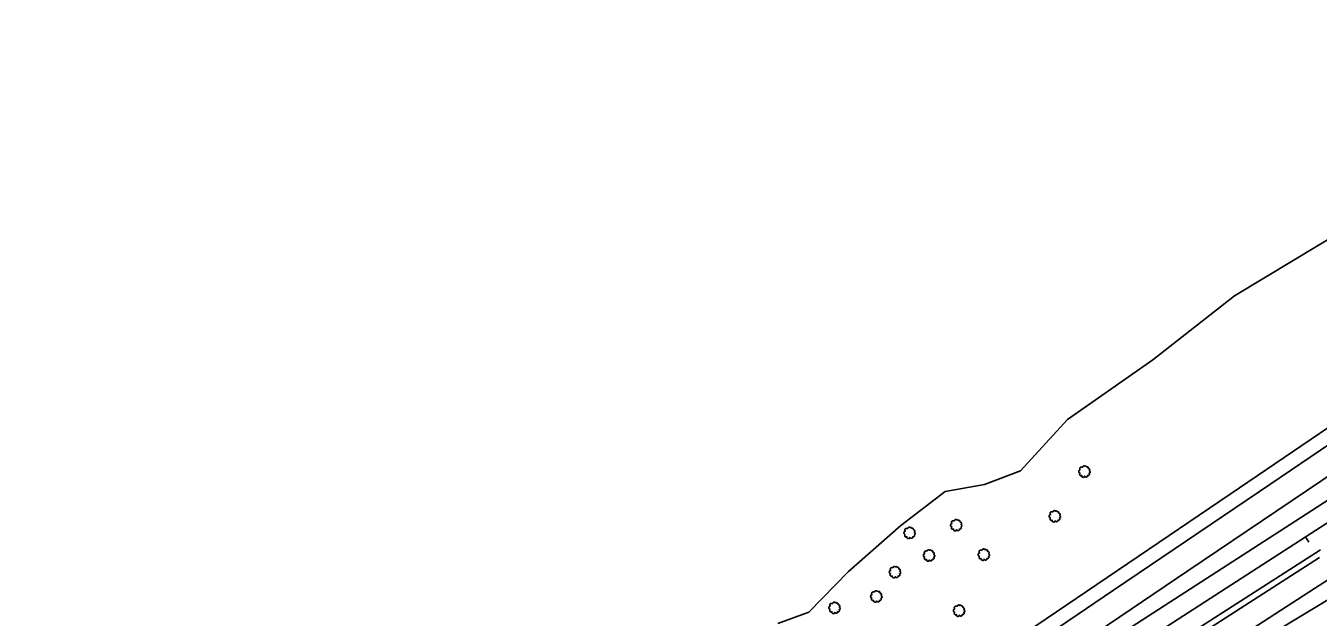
# Model space of a CAD drawing. Extents: x 1901471 to 1963503, y 756461 to 799997.
# Drawn here: x 1917064 to 1917871, y 765722 to 766090 of the extents above; entities that cross this region are included whole.
import ezdxf

# ---------------------------------------------------------------- set-up
doc = ezdxf.new("R2010")
doc.units = 0
for name, color, linetype in [('RD_EX_H2O', 7, 'Continuous'), ('RD_EX_Road', 7, 'Continuous'), ('RD_EX_VEG', 7, 'Continuous'), ('RD_HC_Cl', 7, 'Continuous'), ('RD_HC_Data_Tic', 7, 'Continuous')]:
    doc.layers.add(name, color=color, linetype=linetype)

# ---------------------------------------------------------------- blocks, each defined once
blk = doc.blocks.new('T2')
at = {"layer": 'RD_EX_VEG'}
for points in [[(0.05233333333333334, 7.213166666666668), (-0.24750000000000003, 7.238166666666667), (-0.5723333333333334, 7.138166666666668), (-0.8222500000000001, 7.038250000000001), (-1.0471666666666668, 6.963250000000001), (-1.2720833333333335, 6.863250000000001), (-1.5719166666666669, 6.688416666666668), (-1.7968333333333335, 6.488416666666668), (-1.9218333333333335, 6.2385833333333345), (-1.9718333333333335, 6.013666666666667), (-2.0217500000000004, 5.738833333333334), (-2.0217500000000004, 5.563833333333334), (-2.146666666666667, 5.538833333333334), (-2.296666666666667, 5.563833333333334), (-2.5465000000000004, 5.638833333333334), (-2.796416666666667, 5.638833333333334), (-3.0463333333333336, 5.638833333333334), (-3.3961666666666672, 5.613833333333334), (-3.7460000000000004, 5.613833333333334), (-4.020833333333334, 5.563833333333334), (-4.345750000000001, 5.513916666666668), (-4.720583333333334, 5.389000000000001), (-5.0704166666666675, 5.264000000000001), (-5.37025, 5.014083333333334), (-5.620166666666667, 4.539333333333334), (-5.745166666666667, 4.189500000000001), (-5.895083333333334, 3.9395833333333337), (-5.745166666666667, 3.489833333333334), (-5.570166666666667, 3.139916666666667), (-5.545250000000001, 2.9400000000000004), (-5.470250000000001, 2.5152500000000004), (-5.37025, 2.2903333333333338), (-5.245333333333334, 2.0903333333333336), (-5.320250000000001, 2.065416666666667), (-5.695166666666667, 2.015416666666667), (-5.995000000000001, 1.9155000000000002), (-6.419833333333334, 1.6905833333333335), (-6.644750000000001, 1.465666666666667), (-6.744750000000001, 1.1407500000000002), (-6.769666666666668, 0.7909166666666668), (-6.869583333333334, 0.5910833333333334), (-6.944583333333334, 0.3161666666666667), (-6.969583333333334, 0.2411666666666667), (-7.019583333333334, -0.08366666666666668), (-6.9195833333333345, -0.5335000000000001), (-6.894583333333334, -0.8833333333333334), (-6.769666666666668, -1.1082500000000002), (-6.619750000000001, -1.2830833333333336), (-6.444833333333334, -1.5330000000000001), (-6.045000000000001, -1.7579166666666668), (-5.7201666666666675, -1.8579166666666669), (-5.520250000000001, -1.8828333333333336), (-5.695166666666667, -2.382666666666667), (-5.745166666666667, -2.7325000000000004), (-5.870083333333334, -3.132333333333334), (-5.870083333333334, -3.2072500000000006), (-5.920000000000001, -3.682083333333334), (-5.770166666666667, -4.007000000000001), (-5.695166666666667, -4.38175), (-5.520250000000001, -4.606666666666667), (-5.245333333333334, -4.906583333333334), (-4.9205000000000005, -5.131416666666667), (-4.420666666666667, -5.256416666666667), (-4.020833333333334, -5.231416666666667), (-3.4460833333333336, -5.056500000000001), (-3.1962500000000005, -4.9815000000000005), (-3.2212500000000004, -5.156416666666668), (-3.1962500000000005, -5.531333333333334), (-3.1962500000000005, -5.956083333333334), (-3.0463333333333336, -6.280916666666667), (-2.946333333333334, -6.555833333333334), (-2.796416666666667, -6.805750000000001), (-2.4715000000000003, -7.030583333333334), (-2.07175, -7.1055833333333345), (-1.6469166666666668, -7.2555000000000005), (-1.1970833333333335, -7.330500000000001), (-0.6973333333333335, -7.355500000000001), (-0.09758333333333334, -7.205583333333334), (0.17725000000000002, -7.080583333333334), (0.27725000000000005, -6.905666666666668), (0.47716666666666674, -6.530833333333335), (0.4271666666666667, -6.3059166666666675), (0.4521666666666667, -5.706166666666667), (0.5520833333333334, -5.881166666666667), (0.7270833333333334, -6.231000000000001), (1.2268333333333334, -6.530833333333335), (1.626666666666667, -6.705750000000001), (2.101416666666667, -6.8557500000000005), (2.4013333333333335, -6.930666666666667), (2.8760833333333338, -6.8557500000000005), (3.2510000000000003, -6.780750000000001), (3.6257500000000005, -6.655750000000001), (3.9256666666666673, -6.380916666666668), (4.100583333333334, -6.106000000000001), (4.1505833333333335, -5.831166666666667), (4.2255, -5.456333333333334), (4.275500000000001, -5.281416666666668)], [(4.275500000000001, -5.281416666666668), (4.200583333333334, -5.106416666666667), (4.1505833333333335, -4.856583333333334), (4.2255, -4.881583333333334), (4.4004166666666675, -4.931583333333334), (4.675333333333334, -5.056500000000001), (4.900250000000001, -5.131416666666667), (5.225083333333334, -5.106416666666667), (5.500000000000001, -5.006500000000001), (5.949750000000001, -4.731583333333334), (6.224666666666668, -4.256833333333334), (6.499500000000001, -3.8570000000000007), (6.5745000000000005, -3.5321666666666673), (6.524500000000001, -3.3072500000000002), (6.499500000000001, -2.8075000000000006), (6.299583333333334, -2.5575833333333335), (6.249583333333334, -2.432666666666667), (6.1496666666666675, -2.0328333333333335), (6.224666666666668, -1.9828333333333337), (6.499500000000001, -1.9328333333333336), (6.874333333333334, -1.8079166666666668), (7.149250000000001, -1.6830000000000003), (7.374166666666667, -1.5080000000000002), (7.449083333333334, -1.2830833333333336), (7.424166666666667, -0.8833333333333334), (7.4740833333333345, -0.48350000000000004), (7.399166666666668, -0.3335), (7.299166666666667, -0.1836666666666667), (7.224166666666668, 0.016333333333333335), (7.074250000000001, 0.16616666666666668), (6.974333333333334, 0.3161666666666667), (6.874333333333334, 0.41608333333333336), (6.749416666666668, 0.5660833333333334), (6.5745000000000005, 0.6910000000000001), (6.424583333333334, 0.7410000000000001), (6.374583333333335, 0.8909166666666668), (6.524500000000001, 1.0908333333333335), (6.5745000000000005, 1.1907500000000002), (6.599416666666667, 1.4156666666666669), (6.824416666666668, 1.7655000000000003), (6.874333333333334, 2.1653333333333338), (6.824416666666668, 2.590166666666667), (6.774416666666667, 2.8650833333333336), (6.624416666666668, 3.139916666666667), (6.424583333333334, 3.3898333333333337), (6.299583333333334, 3.5647500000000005), (6.124666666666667, 3.689666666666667), (5.799833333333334, 3.814666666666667), (5.549916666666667, 3.864583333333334), (5.200083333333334, 3.864583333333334), (5.000166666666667, 3.9145833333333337), (5.025166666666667, 3.964583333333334), (5.025166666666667, 4.1145000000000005), (5.025166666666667, 4.389416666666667), (4.950166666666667, 4.839166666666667), (4.800250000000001, 5.339), (4.800250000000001, 5.364000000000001), (4.7002500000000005, 5.613833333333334), (4.475416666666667, 5.813750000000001), (4.3005, 5.913666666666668), (4.100583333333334, 6.038666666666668), (3.850666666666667, 6.063666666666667), (3.5508333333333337, 6.063666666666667), (3.2759166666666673, 6.013666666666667), (3.0760000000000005, 5.913666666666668), (2.9010833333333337, 5.788750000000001), (2.8260833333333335, 5.938666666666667), (2.726166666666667, 6.2385833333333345), (2.676166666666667, 6.3885000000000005), (2.52625, 6.563416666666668), (2.301416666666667, 6.7633333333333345), (1.8515000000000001, 6.888250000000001), (1.2268333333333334, 6.813333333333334), (0.9269166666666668, 6.613416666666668), (0.7770000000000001, 6.438500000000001), (0.7270833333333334, 6.563416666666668), (0.5270833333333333, 6.7633333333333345), (0.4271666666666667, 6.938250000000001), (0.25225000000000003, 7.063250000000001), (0.10233333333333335, 7.163166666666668), (0.0023333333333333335, 7.213166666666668)]]:
    blk.add_spline(points, degree=3, dxfattribs=at)

msp = doc.modelspace()

# ---------------------------------------------------------------- linework, layer by layer
at = {"layer": 'RD_EX_H2O'}
msp.add_lwpolyline([(1917276.0500000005, 765342.31), (1917318.0900000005, 765368.7100000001), (1917446.2700000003, 765453.4000000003), (1917659.4700000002, 765591.4200000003), (1917826.8400000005, 765702.1900000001), (1917909.8300000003, 765752.2700000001)], dxfattribs=at)
at = {"layer": 'RD_EX_Road'}
for points in [[(1917927.8700000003, 765874.3600000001), (1917815.7200000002, 765798.1900000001), (1917496.4700000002, 765582.08), (1917281.5800000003, 765436.3900000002), (1917177.8300000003, 765367.4000000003), (1917104.0200000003, 765316.8600000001), (1917016.2600000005, 765258.32), (1916800.1500000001, 765109.6600000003), (1916769.4400000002, 765089.0100000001), (1916762.0500000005, 765081.2600000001), (1916688.0500000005, 765032.9100000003), (1916621.2500000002, 764988.7200000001), (1916539.3200000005, 764934.56), (1916453.6900000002, 764877.4400000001), (1916368.2500000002, 764820.5100000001), (1916289.8200000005, 764767.2700000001), (1916190.5400000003, 764700.3800000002), (1916051.4000000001, 764607.0000000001)], [(1917900.4000000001, 765825.2600000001), (1917789.2700000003, 765750.31), (1917696.7900000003, 765687.8800000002), (1917609.0400000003, 765628.2100000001), (1917612.9300000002, 765624.1100000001), (1917675.8800000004, 765664.81), (1917774.5000000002, 765728.6800000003), (1917863.0800000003, 765785.7900000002), (1917979.9500000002, 765861.1400000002)], [(1917885.0200000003, 765834.3800000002), (1917833.9700000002, 765799.9300000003), (1917742.9300000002, 765738.32), (1917651.6800000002, 765676.5000000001), (1917566.1800000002, 765618.3700000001), (1917494.2100000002, 765569.4700000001), (1917423.4700000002, 765521.1800000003), (1917314.1900000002, 765447.4700000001), (1917247.9600000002, 765402.8700000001), (1917145.2300000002, 765334.4900000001), (1917055.2200000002, 765272.8700000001), (1916955.5700000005, 765204.7000000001), (1916864.3300000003, 765142.4700000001), (1916799.9400000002, 765098.8700000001), (1916758.0600000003, 765070.1600000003), (1916695.9000000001, 765028.1200000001), (1916632.1100000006, 764985.7200000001), (1916578.1900000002, 764949.7800000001), (1916513.64, 764907.1200000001), (1916455.1700000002, 764867.8900000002), (1916385.0500000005, 764820.9300000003), (1916323.7900000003, 764779.9200000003), (1916263.2900000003, 764739.2900000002), (1916172.1600000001, 764677.9100000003)], [(1916110.9000000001, 764608.9300000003), (1916192.9200000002, 764663.8600000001), (1916281.0100000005, 764723.4700000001), (1916411.8800000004, 764810.6800000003), (1916531.8700000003, 764891.05), (1916608.8200000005, 764942.31), (1916713.1200000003, 765011.5400000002), (1916799.9400000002, 765067.9900000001), (1916886.4700000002, 765125.55), (1916964.39, 765176.0900000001), (1917049.2700000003, 765231.1500000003), (1917118.3700000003, 765276.1500000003), (1917204.2800000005, 765331.82), (1917277.4800000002, 765379.2900000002), (1917360.1200000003, 765432.9100000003), (1917439.6700000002, 765484.07), (1917498.3100000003, 765522.5100000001), (1917549.5700000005, 765555.5200000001), (1917628.5100000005, 765606.07), (1917717.5000000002, 765663.58), (1917792.14, 765712.07), (1917872.1000000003, 765763.4400000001)], [(1916154.7400000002, 764633.3900000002), (1916196.0800000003, 764661.6300000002), (1916324.7000000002, 764748.6400000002), (1916419.0000000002, 764811.4700000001), (1916491.3400000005, 764859.1700000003), (1916561.0900000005, 764905.7700000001), (1916649.1200000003, 764964.5400000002), (1916736.9600000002, 765022.7700000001), (1916796.3800000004, 765061.4300000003), (1916851.0000000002, 765097.6700000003), (1916904.9200000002, 765132.6300000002), (1916961.9200000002, 765170.7600000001), (1917044.7600000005, 765223.9700000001), (1917125.3400000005, 765276.3600000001), (1917220.0700000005, 765337.56), (1917301.4700000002, 765390.3600000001), (1917405.2200000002, 765457.9200000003), (1917495.4400000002, 765515.8500000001), (1917533.9900000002, 765541.3800000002), (1917670.14, 765628.83), (1917768.9700000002, 765692.9000000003), (1917871.4900000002, 765758.82)]]:
    msp.add_lwpolyline(points, dxfattribs=at)
at = {"layer": 'RD_EX_VEG'}
msp.add_lwpolyline([(1917890.5300000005, 765965.1900000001), (1917818.39, 765921.7800000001), (1917767.5100000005, 765882.0400000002), (1917714.3500000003, 765844.7000000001), (1917684.9800000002, 765812.81), (1917662.4600000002, 765804.2000000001), (1917637.9000000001, 765799.7700000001), (1917610.3100000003, 765778.7600000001), (1917577.6500000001, 765749.9000000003), (1917552.8500000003, 765724.5900000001), (1917533.6100000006, 765717.6300000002)], dxfattribs=at)
at = {"layer": 'RD_HC_Cl'}
for p, q in [((1926729.5176193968, 771495.9286460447), (1917217.2707724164, 765354.9153898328)), ((1926745.7566169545, 771470.7766377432), (1917232.2344163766, 765328.8252854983))]:
    msp.add_line(p, q, dxfattribs=at)
at = {"layer": 'RD_HC_Data_Tic'}
msp.add_line((1917862.7596273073, 765771.6366627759), (1917864.92915241, 765768.2761329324), dxfattribs=at)

# ---------------------------------------------------------------- block references
at = {"layer": 'RD_EX_VEG', "xscale": 0.4921259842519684, "yscale": 0.4921259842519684}
for p in [(1917724.7300000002, 765812.3), (1917706.2500000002, 765784.4500000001), (1917615.6300000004, 765774.08), (1917644.7400000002, 765778.8900000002), (1917627.7800000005, 765760.0300000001), (1917661.9500000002, 765760.5300000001), (1917606.5100000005, 765749.6500000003), (1917594.8700000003, 765734.4600000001), (1917568.7900000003, 765727.3700000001), (1917646.5100000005, 765725.6000000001)]:
    msp.add_blockref('T2', p, dxfattribs=at)

doc.saveas('drawing.dxf')
